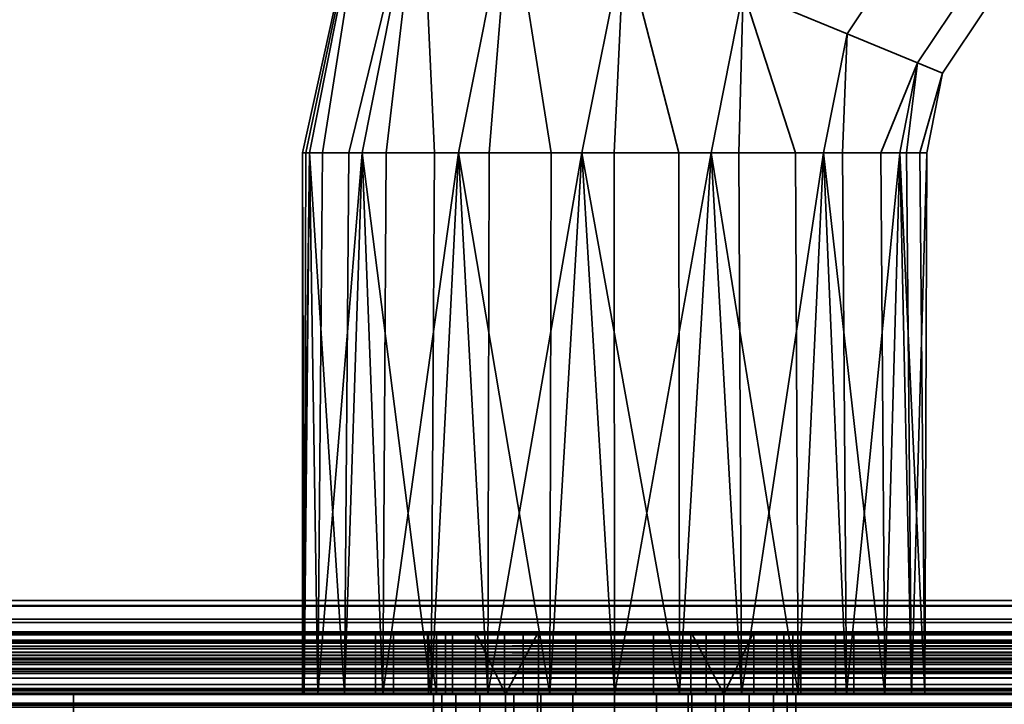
# Model space of a CAD drawing. Header units: millimetres. Extents: x -603 to 3703, y -120 to 193.
# Tile 371 of 656: x 1052 to 1100, y 13 to 45. Entities that reach past the tile are written whole.
import ezdxf

# ---------------------------------------------------------------- set-up
doc = ezdxf.new("R2010")
doc.units = ezdxf.units.MM
doc.layers.add('152', color=7, linetype='Continuous', true_color=0xffffff)

# ---------------------------------------------------------------- blocks, each defined once
blk = doc.blocks.new('UG_SURFACE_002')
at = {"layer": '152', "color": 252, "linetype": 'Continuous', "lineweight": 35}
for points in [[(2177.5, -35, 2213), (2177.5, 174.4, 2213), (822.5, 174.4, 2213), (822.5, -35, 2213)], [(972.5, -35, 2063), (972.5, 174.4, 2063), (2027.5, 174.4, 2063), (2027.5, -35, 2063)]]:
    blk.add_3dface(points, dxfattribs=at)
blk = doc.blocks.new('UG_SURFACE_085')
at = {"layer": '152', "color": 43, "linetype": 'Continuous', "lineweight": 35}
for points in [[(1069.348, 54.182, 1100.881), (1066.328, 39, 1100.881), (1066, 39, 1104)], [(1066, 39, 1104), (1069.348, 54.182, 1107.119), (1069.348, 54.182, 1100.881)], [(1066, 39, 1104), (1066.164, 39, 1105.559), (1069.348, 54.182, 1107.119)], [(1066.164, 39, 1105.559), (1066.328, 39, 1107.119), (1069.348, 54.182, 1107.119)], [(1071.692, 53.211, 1112.817), (1069.348, 54.182, 1107.119), (1066.328, 39, 1107.119), (1068.234, 39, 1111.4)], [(1066.959, 39, 1099.465), (1066.328, 39, 1100.881), (1069.348, 54.182, 1100.881)], [(1069.348, 54.182, 1100.881), (1071.692, 53.211, 1095.183), (1068.865, 39, 1095.183), (1066.959, 39, 1099.465)], [(1068.234, 39, 1111.4), (1068.865, 39, 1112.817), (1071.692, 53.211, 1112.817)], [(1071.692, 53.211, 1112.817), (1068.865, 39, 1112.817), (1072.348, 39, 1115.953)], [(1070.017, 39, 1094.146), (1068.865, 39, 1095.183), (1071.692, 53.211, 1095.183)], [(1071.692, 53.211, 1095.183), (1075.974, 51.437, 1091.01), (1073.5, 39, 1091.01), (1070.017, 39, 1094.146)], [(1072.348, 39, 1115.953), (1073.5, 39, 1116.99), (1075.974, 51.437, 1116.99), (1071.692, 53.211, 1112.817)], [(1095.42, 49.58, 1092.853), (1092.176, 44.726, 1092.853), (1087.185, 46.793, 1089.734), (1091.6, 53.4, 1089.734)], [(1091.6, 53.4, 1118.266), (1087.185, 46.793, 1118.266), (1092.176, 44.726, 1115.147), (1095.42, 49.58, 1115.147)], [(1075.974, 51.437, 1116.99), (1073.5, 39, 1116.99), (1077.957, 39, 1118.439)], [(1074.975, 39, 1090.53), (1073.5, 39, 1091.01), (1075.974, 51.437, 1091.01)], [(1075.974, 51.437, 1091.01), (1081.454, 49.167, 1089.082), (1079.432, 39, 1089.082), (1074.975, 39, 1090.53)], [(1077.957, 39, 1118.439), (1079.432, 39, 1118.918), (1081.454, 49.167, 1118.918), (1075.974, 51.437, 1116.99)], [(1098.012, 46.988, 1097.899), (1095.563, 43.323, 1097.899), (1092.176, 44.726, 1092.853), (1095.42, 49.58, 1092.853)], [(1095.42, 49.58, 1115.147), (1092.176, 44.726, 1115.147), (1095.563, 43.323, 1110.101), (1098.012, 46.988, 1110.101)], [(1081.454, 49.167, 1118.918), (1079.432, 39, 1118.918), (1084.093, 39, 1118.428)], [(1080.974, 39, 1089.244), (1079.432, 39, 1089.082), (1081.454, 49.167, 1089.082)], [(1081.454, 49.167, 1089.082), (1087.185, 46.793, 1089.734), (1085.635, 39, 1089.734), (1080.974, 39, 1089.244)], [(1084.093, 39, 1118.428), (1085.635, 39, 1118.266), (1087.185, 46.793, 1118.266), (1081.454, 49.167, 1118.918)], [(1098.929, 46.071, 1104), (1096.761, 42.827, 1104), (1095.563, 43.323, 1097.899), (1098.012, 46.988, 1097.899)], [(1098.012, 46.988, 1110.101), (1095.563, 43.323, 1110.101), (1096.761, 42.827, 1104), (1098.929, 46.071, 1104)], [(1087.185, 46.793, 1118.266), (1085.635, 39, 1118.266), (1089.694, 39, 1115.923)], [(1086.978, 39, 1090.51), (1085.635, 39, 1089.734), (1087.185, 46.793, 1089.734)], [(1087.185, 46.793, 1089.734), (1092.176, 44.726, 1092.853), (1091.037, 39, 1092.853), (1086.978, 39, 1090.51)], [(1089.694, 39, 1115.923), (1091.037, 39, 1115.147), (1092.176, 44.726, 1115.147), (1087.185, 46.793, 1118.266)], [(1095.563, 43.323, 1110.101), (1092.176, 44.726, 1115.147), (1091.037, 39, 1115.147), (1093.792, 39, 1111.356)], [(1091.949, 39, 1094.107), (1091.037, 39, 1092.853), (1092.176, 44.726, 1092.853)], [(1092.176, 44.726, 1092.853), (1095.563, 43.323, 1097.899), (1094.703, 39, 1097.899), (1091.949, 39, 1094.107)], [(1093.792, 39, 1111.356), (1094.703, 39, 1110.101), (1095.563, 43.323, 1110.101)], [(1096.761, 42.827, 1104), (1095.563, 43.323, 1110.101), (1094.703, 39, 1110.101), (1095.678, 39, 1105.517)], [(1095.026, 39, 1099.416), (1094.703, 39, 1097.899), (1095.563, 43.323, 1097.899)], [(1095.563, 43.323, 1097.899), (1096.761, 42.827, 1104), (1096, 39, 1104), (1095.026, 39, 1099.416)], [(1095.678, 39, 1105.517), (1096, 39, 1104), (1096.761, 42.827, 1104)], [(1066.082, 13, 1105.568), (1066.164, 39, 1105.559), (1066, 39, 1104)], [(1066, 13, 1104), (1066, 39, 1104), (1066.328, 39, 1100.881)], [(1066.328, 39, 1100.881), (1066.734, 13, 1099.365), (1066, 13, 1104)], [(1066, 39, 1104), (1066, 13, 1104), (1066.082, 13, 1105.568)], [(1066.328, 39, 1107.119), (1066.082, 13, 1105.568), (1068.01, 13, 1111.5)], [(1066.328, 39, 1107.119), (1066.164, 39, 1105.559), (1066.082, 13, 1105.568)], [(1068.01, 13, 1111.5), (1068.234, 39, 1111.4), (1066.328, 39, 1107.119)], [(1066.328, 39, 1100.881), (1066.959, 39, 1099.465), (1066.734, 13, 1099.365)], [(1066.734, 13, 1099.365), (1066.959, 39, 1099.465), (1068.865, 39, 1095.183)], [(1068.865, 39, 1095.183), (1069.853, 13, 1093.963), (1066.734, 13, 1099.365)], [(1068.865, 39, 1112.817), (1068.01, 13, 1111.5), (1072.183, 13, 1116.135)], [(1068.865, 39, 1112.817), (1068.234, 39, 1111.4), (1068.01, 13, 1111.5)], [(1072.183, 13, 1116.135), (1072.348, 39, 1115.953), (1068.865, 39, 1112.817)], [(1068.865, 39, 1095.183), (1070.017, 39, 1094.146), (1069.853, 13, 1093.963)], [(1069.853, 13, 1093.963), (1070.017, 39, 1094.146), (1073.5, 39, 1091.01)], [(1073.5, 39, 1091.01), (1074.899, 13, 1090.297), (1069.853, 13, 1093.963)], [(1073.5, 39, 1116.99), (1072.183, 13, 1116.135), (1077.881, 13, 1118.672)], [(1073.5, 39, 1116.99), (1072.348, 39, 1115.953), (1072.183, 13, 1116.135)], [(1077.881, 13, 1118.672), (1077.957, 39, 1118.439), (1073.5, 39, 1116.99)], [(1073.5, 39, 1091.01), (1074.975, 39, 1090.53), (1074.899, 13, 1090.297)], [(1074.899, 13, 1090.297), (1074.975, 39, 1090.53), (1079.432, 39, 1089.082)], [(1079.432, 39, 1089.082), (1081, 13, 1089), (1074.899, 13, 1090.297)], [(1079.432, 39, 1118.918), (1077.881, 13, 1118.672), (1084.119, 13, 1118.672)], [(1079.432, 39, 1118.918), (1077.957, 39, 1118.439), (1077.881, 13, 1118.672)], [(1084.119, 13, 1118.672), (1084.093, 39, 1118.428), (1079.432, 39, 1118.918)], [(1079.432, 39, 1089.082), (1080.974, 39, 1089.244), (1081, 13, 1089)], [(1081, 13, 1089), (1080.974, 39, 1089.244), (1085.635, 39, 1089.734)], [(1085.635, 39, 1089.734), (1087.101, 13, 1090.297), (1081, 13, 1089)], [(1085.635, 39, 1118.266), (1084.093, 39, 1118.428), (1084.119, 13, 1118.672)], [(1085.635, 39, 1118.266), (1084.119, 13, 1118.672), (1089.817, 13, 1116.135)], [(1089.817, 13, 1116.135), (1089.694, 39, 1115.923), (1085.635, 39, 1118.266)], [(1085.635, 39, 1089.734), (1086.978, 39, 1090.51), (1087.101, 13, 1090.297)], [(1087.101, 13, 1090.297), (1086.978, 39, 1090.51), (1091.037, 39, 1092.853)], [(1091.037, 39, 1092.853), (1092.147, 13, 1093.963), (1087.101, 13, 1090.297)], [(1091.037, 39, 1115.147), (1089.694, 39, 1115.923), (1089.817, 13, 1116.135)], [(1091.037, 39, 1115.147), (1089.817, 13, 1116.135), (1093.99, 13, 1111.5)], [(1093.99, 13, 1111.5), (1093.792, 39, 1111.356), (1091.037, 39, 1115.147)], [(1091.037, 39, 1092.853), (1091.949, 39, 1094.107), (1092.147, 13, 1093.963)], [(1092.147, 13, 1093.963), (1091.949, 39, 1094.107), (1094.703, 39, 1097.899)], [(1094.703, 39, 1097.899), (1095.266, 13, 1099.365), (1092.147, 13, 1093.963)], [(1094.703, 39, 1110.101), (1093.792, 39, 1111.356), (1093.99, 13, 1111.5)], [(1094.703, 39, 1110.101), (1093.99, 13, 1111.5), (1095.918, 13, 1105.568)], [(1095.918, 13, 1105.568), (1095.678, 39, 1105.517), (1094.703, 39, 1110.101)], [(1094.703, 39, 1097.899), (1095.026, 39, 1099.416), (1095.266, 13, 1099.365)], [(1095.266, 13, 1099.365), (1095.026, 39, 1099.416), (1096, 39, 1104)], [(1096, 39, 1104), (1095.918, 13, 1105.568), (1095.266, 13, 1099.365)], [(1096, 39, 1104), (1095.678, 39, 1105.517), (1095.918, 13, 1105.568)], [(1069.5, 13, 993.5), (1069.5, 16, 993.5), (1070.375, 16, 989.099), (1070.375, 13, 989.099)], [(1069.5, 13, 1014.5), (1069.5, 16, 1014.5), (1069.5, 16, 993.5), (1069.5, 13, 993.5)], [(1070.375, 13, 1018.901), (1070.375, 16, 1018.901), (1069.5, 16, 1014.5), (1069.5, 13, 1014.5)], [(1069.5, 16, 1014.5), (1072.049, 16, 1012.941), (1072, 16, 1012)], [(1069.5, 16, 1014.5), (1070.375, 16, 1018.901), (1073.206, 16, 1016.5), (1072.049, 16, 1012.941)], [(1070.375, 16, 989.099), (1069.5, 16, 993.5), (1074.312, 16, 1005.978), (1077.339, 16, 1003.778)], [(1072, 16, 1012), (1072.441, 16, 1009.219), (1069.5, 16, 993.5), (1069.5, 16, 1014.5)], [(1072.441, 16, 1009.219), (1074.312, 16, 1005.978), (1069.5, 16, 993.5)], [(1070.375, 13, 989.099), (1070.375, 16, 989.099), (1072.868, 16, 985.368), (1072.868, 13, 985.368)], [(1072.868, 13, 1022.632), (1072.868, 16, 1022.632), (1070.375, 16, 1018.901), (1070.375, 13, 1018.901)], [(1072.868, 16, 985.368), (1070.375, 16, 989.099), (1077.339, 16, 1003.778), (1081, 16, 1003)], [(1075.71, 16, 1019.281), (1073.206, 16, 1016.5), (1070.375, 16, 1018.901), (1072.868, 16, 1022.632)], [(1072.441, 13, 1009.219), (1072.441, 16, 1009.219), (1072, 16, 1012)], [(1072, 16, 1012), (1072.049, 13, 1012.941), (1072.441, 13, 1009.219)], [(1072, 16, 1012), (1072.049, 16, 1012.941), (1072.049, 13, 1012.941)], [(1072.049, 13, 1012.941), (1072.049, 16, 1012.941), (1073.206, 16, 1016.5), (1073.206, 13, 1016.5)], [(1074.312, 13, 1005.978), (1074.312, 16, 1005.978), (1072.441, 16, 1009.219), (1072.441, 13, 1009.219)], [(1072.868, 13, 985.368), (1072.868, 16, 985.368), (1076.599, 16, 982.875), (1076.599, 13, 982.875)], [(1076.599, 13, 1025.125), (1076.599, 16, 1025.125), (1072.868, 16, 1022.632), (1072.868, 13, 1022.632)], [(1081, 16, 1003), (1076.599, 16, 982.875), (1072.868, 16, 985.368)], [(1079.129, 16, 1020.803), (1075.71, 16, 1019.281), (1072.868, 16, 1022.632), (1076.599, 16, 1025.125)], [(1073.206, 13, 1016.5), (1073.206, 16, 1016.5), (1075.71, 16, 1019.281), (1075.71, 13, 1019.281)], [(1074.312, 16, 1005.978), (1074.312, 13, 1005.978), (1075.75, 13, 1004.69)], [(1075.75, 13, 1004.69), (1077.339, 16, 1003.778), (1074.312, 16, 1005.978)], [(1075.71, 13, 1019.281), (1075.71, 16, 1019.281), (1079.129, 16, 1020.803), (1079.129, 13, 1020.803)], [(1075.75, 13, 1004.69), (1077.339, 13, 1003.778), (1077.339, 16, 1003.778)], [(1076.599, 13, 982.875), (1076.599, 16, 982.875), (1081, 16, 982), (1081, 13, 982)], [(1081, 13, 1026), (1081, 16, 1026), (1076.599, 16, 1025.125), (1076.599, 13, 1025.125)], [(1081, 16, 1003), (1081, 16, 982), (1076.599, 16, 982.875)], [(1082.871, 16, 1020.803), (1079.129, 16, 1020.803), (1076.599, 16, 1025.125), (1081, 16, 1026)], [(1081, 13, 1003), (1081, 16, 1003), (1077.339, 16, 1003.778), (1077.339, 13, 1003.778)], [(1079.129, 13, 1020.803), (1079.129, 16, 1020.803), (1082.871, 16, 1020.803), (1082.871, 13, 1020.803)], [(1081, 13, 982), (1081, 16, 982), (1085.401, 16, 982.875), (1085.401, 13, 982.875)], [(1085.401, 13, 1025.125), (1085.401, 16, 1025.125), (1081, 16, 1026), (1081, 13, 1026)], [(1081, 16, 1003), (1084.661, 16, 1003.778), (1091.625, 16, 989.099), (1089.132, 16, 985.368)], [(1089.132, 16, 985.368), (1085.401, 16, 982.875), (1081, 16, 982), (1081, 16, 1003)], [(1081, 16, 1026), (1085.401, 16, 1025.125), (1082.871, 16, 1020.803)], [(1084.661, 13, 1003.778), (1084.661, 16, 1003.778), (1081, 16, 1003), (1081, 13, 1003)], [(1086.29, 16, 1019.281), (1082.871, 16, 1020.803), (1085.401, 16, 1025.125), (1089.132, 16, 1022.632)], [(1082.871, 13, 1020.803), (1082.871, 16, 1020.803), (1086.29, 16, 1019.281), (1086.29, 13, 1019.281)], [(1084.661, 16, 1003.778), (1087.688, 16, 1005.978), (1092.5, 16, 993.5), (1091.625, 16, 989.099)], [(1087.688, 16, 1005.978), (1084.661, 16, 1003.778), (1086.25, 13, 1004.69)], [(1084.661, 16, 1003.778), (1084.661, 13, 1003.778), (1086.25, 13, 1004.69)], [(1085.401, 13, 982.875), (1085.401, 16, 982.875), (1089.132, 16, 985.368), (1089.132, 13, 985.368)], [(1089.132, 13, 1022.632), (1089.132, 16, 1022.632), (1085.401, 16, 1025.125), (1085.401, 13, 1025.125)], [(1086.25, 13, 1004.69), (1087.688, 13, 1005.978), (1087.688, 16, 1005.978)], [(1089.132, 16, 1022.632), (1091.625, 16, 1018.901), (1088.794, 16, 1016.5), (1086.29, 16, 1019.281)], [(1086.29, 13, 1019.281), (1086.29, 16, 1019.281), (1088.794, 16, 1016.5), (1088.794, 13, 1016.5)], [(1092.5, 16, 993.5), (1087.688, 16, 1005.978), (1089.56, 16, 1009.219)], [(1089.56, 13, 1009.219), (1089.56, 16, 1009.219), (1087.688, 16, 1005.978), (1087.688, 13, 1005.978)], [(1089.951, 16, 1012.941), (1088.794, 16, 1016.5), (1091.625, 16, 1018.901), (1092.5, 16, 1014.5)], [(1088.794, 13, 1016.5), (1088.794, 16, 1016.5), (1089.951, 16, 1012.941), (1089.951, 13, 1012.941)], [(1089.132, 13, 985.368), (1089.132, 16, 985.368), (1091.625, 16, 989.099), (1091.625, 13, 989.099)], [(1091.625, 13, 1018.901), (1091.625, 16, 1018.901), (1089.132, 16, 1022.632), (1089.132, 13, 1022.632)], [(1089.56, 16, 1009.219), (1089.951, 16, 1012.941), (1092.5, 16, 1014.5), (1092.5, 16, 993.5)], [(1089.951, 13, 1012.941), (1089.951, 16, 1012.941), (1089.56, 16, 1009.219), (1089.56, 13, 1009.219)], [(1091.625, 13, 989.099), (1091.625, 16, 989.099), (1092.5, 16, 993.5), (1092.5, 13, 993.5)], [(1092.5, 13, 1014.5), (1092.5, 16, 1014.5), (1091.625, 16, 1018.901), (1091.625, 13, 1018.901)], [(1092.5, 13, 993.5), (1092.5, 16, 993.5), (1092.5, 16, 1014.5), (1092.5, 13, 1014.5)], [(1055, 0, 951.5), (1055, 13, 951.5), (1081, 13, 948), (1081, 0, 948)], [(1055, 0, 1186.5), (1055, 13, 1186.5), (1055, 13, 951.5), (1055, 0, 951.5)], [(1081, 0, 1190), (1081, 13, 1190), (1055, 13, 1186.5), (1055, 0, 1186.5)], [(1055, 13, 1186.5), (1070.375, 13, 1018.901), (1069.5, 13, 1014.5)], [(1069.5, 13, 1014.5), (1069.5, 13, 993.5), (1055, 13, 951.5), (1055, 13, 1186.5)], [(1081, 13, 948), (1055, 13, 951.5), (1076.599, 13, 982.875), (1081, 13, 982)], [(1055, 13, 1186.5), (1072.868, 13, 1022.632), (1070.375, 13, 1018.901)], [(1055, 13, 1186.5), (1066.082, 13, 1105.568), (1066, 13, 1104)], [(1055, 13, 951.5), (1072.868, 13, 985.368), (1076.599, 13, 982.875)], [(1069.5, 13, 993.5), (1070.375, 13, 989.099), (1055, 13, 951.5)], [(1066, 13, 1104), (1072.868, 13, 1022.632), (1055, 13, 1186.5)], [(1070.375, 13, 989.099), (1072.868, 13, 985.368), (1055, 13, 951.5)], [(1055, 13, 1186.5), (1068.01, 13, 1111.5), (1066.082, 13, 1105.568)], [(1055, 13, 1186.5), (1077.881, 13, 1118.672), (1072.183, 13, 1116.135)], [(1084.119, 13, 1118.672), (1077.881, 13, 1118.672), (1055, 13, 1186.5), (1081, 13, 1190)], [(1072.183, 13, 1116.135), (1068.01, 13, 1111.5), (1055, 13, 1186.5)], [(1066, 13, 1104), (1076.599, 13, 1025.125), (1072.868, 13, 1022.632)], [(1076.599, 13, 1025.125), (1066, 13, 1104), (1066.734, 13, 1099.365)], [(1066.734, 13, 1099.365), (1081, 13, 1026), (1076.599, 13, 1025.125)], [(1085.401, 13, 1025.125), (1081, 13, 1026), (1066.734, 13, 1099.365), (1069.853, 13, 1093.963)], [(1091.625, 13, 1018.901), (1069.853, 13, 1093.963), (1074.899, 13, 1090.297)], [(1069.853, 13, 1093.963), (1089.132, 13, 1022.632), (1085.401, 13, 1025.125)], [(1069.853, 13, 1093.963), (1091.625, 13, 1018.901), (1089.132, 13, 1022.632)], [(1072.049, 13, 1012.941), (1073.206, 13, 1016.5), (1072.699, 13, 1014.767)], [(1072.441, 13, 1009.219), (1072.049, 13, 1012.941), (1072.289, 13, 1011.173)], [(1072.699, 13, 1014.767), (1072.289, 13, 1011.173), (1072.049, 13, 1012.941)], [(1072.289, 0, 1011.173), (1072.289, 13, 1011.173), (1072.699, 13, 1014.767), (1072.699, 0, 1014.767)], [(1073.367, 0, 1007.721), (1073.367, 13, 1007.721), (1072.289, 13, 1011.173), (1072.289, 0, 1011.173)], [(1072.289, 13, 1011.173), (1073.367, 13, 1007.721), (1072.441, 13, 1009.219)], [(1074.312, 13, 1005.978), (1072.441, 13, 1009.219), (1073.367, 13, 1007.721)], [(1072.699, 0, 1014.767), (1072.699, 13, 1014.767), (1074.527, 13, 1017.888), (1074.527, 0, 1017.888)], [(1074.527, 13, 1017.888), (1072.699, 13, 1014.767), (1073.206, 13, 1016.5)], [(1073.206, 13, 1016.5), (1075.71, 13, 1019.281), (1074.527, 13, 1017.888)], [(1075.75, 0, 1005), (1075.75, 13, 1005), (1073.367, 13, 1007.721), (1073.367, 0, 1007.721)], [(1073.367, 13, 1007.721), (1075.75, 13, 1005), (1075.75, 13, 1004.69), (1074.312, 13, 1005.978)], [(1074.527, 0, 1017.888), (1074.527, 13, 1017.888), (1077.461, 13, 1020.002), (1077.461, 0, 1020.002)], [(1077.461, 13, 1020.002), (1074.527, 13, 1017.888), (1075.71, 13, 1019.281)], [(1091.625, 13, 1018.901), (1074.899, 13, 1090.297), (1081, 13, 1089)], [(1075.71, 13, 1019.281), (1079.129, 13, 1020.803), (1077.461, 13, 1020.002)], [(1075.75, 13, 992.5), (1076.15, 13, 990.491), (1077.288, 13, 988.788)], [(1081, 13, 987.25), (1081, 13, 1003), (1077.339, 13, 1003.778), (1075.75, 13, 992.5)], [(1077.288, 13, 988.788), (1078.991, 13, 987.65), (1081, 13, 987.25), (1075.75, 13, 992.5)], [(1077.339, 13, 1003.778), (1075.75, 13, 1004.69), (1075.75, 13, 992.5)], [(1076.15, 0, 990.491), (1076.15, 13, 990.491), (1075.75, 13, 992.5), (1075.75, 0, 992.5)], [(1075.75, 0, 1005), (1075.75, 0, 992.5), (1075.75, 13, 992.5), (1075.75, 13, 1004.69)], [(1075.75, 13, 1004.69), (1075.75, 13, 1005), (1075.75, 0, 1005)], [(1077.288, 0, 988.788), (1077.288, 13, 988.788), (1076.15, 13, 990.491), (1076.15, 0, 990.491)], [(1078.991, 0, 987.65), (1078.991, 13, 987.65), (1077.288, 13, 988.788), (1077.288, 0, 988.788)], [(1077.461, 0, 1020.002), (1077.461, 13, 1020.002), (1081, 13, 1020.75), (1081, 0, 1020.75)], [(1079.129, 13, 1020.803), (1081, 13, 1020.75), (1077.461, 13, 1020.002)], [(1081, 0, 987.25), (1081, 13, 987.25), (1078.991, 13, 987.65), (1078.991, 0, 987.65)], [(1081, 13, 1020.75), (1079.129, 13, 1020.803), (1082.871, 13, 1020.803)], [(1081, 0, 948), (1081, 13, 948), (1107, 13, 951.5), (1107, 0, 951.5)], [(1107, 0, 1186.5), (1107, 13, 1186.5), (1081, 13, 1190), (1081, 0, 1190)], [(1081, 13, 982), (1085.401, 13, 982.875), (1107, 13, 951.5), (1081, 13, 948)], [(1081, 13, 1089), (1092.5, 13, 1014.5), (1091.625, 13, 1018.901)], [(1092.5, 13, 1014.5), (1081, 13, 1089), (1087.101, 13, 1090.297), (1107, 13, 951.5)], [(1081, 13, 1190), (1107, 13, 1186.5), (1084.119, 13, 1118.672)], [(1086.25, 13, 992.5), (1081, 13, 987.25), (1083.009, 13, 987.65), (1084.712, 13, 988.788)], [(1086.25, 13, 992.5), (1084.661, 13, 1003.778), (1081, 13, 1003), (1081, 13, 987.25)], [(1083.009, 0, 987.65), (1083.009, 13, 987.65), (1081, 13, 987.25), (1081, 0, 987.25)], [(1081, 0, 1020.75), (1081, 13, 1020.75), (1084.539, 13, 1020.002), (1084.539, 0, 1020.002)], [(1082.871, 13, 1020.803), (1084.539, 13, 1020.002), (1081, 13, 1020.75)], [(1084.539, 13, 1020.002), (1082.871, 13, 1020.803), (1086.29, 13, 1019.281)], [(1084.712, 0, 988.788), (1084.712, 13, 988.788), (1083.009, 13, 987.65), (1083.009, 0, 987.65)], [(1089.817, 13, 1116.135), (1084.119, 13, 1118.672), (1107, 13, 1186.5)], [(1084.539, 0, 1020.002), (1084.539, 13, 1020.002), (1087.473, 13, 1017.888), (1087.473, 0, 1017.888)], [(1086.29, 13, 1019.281), (1087.473, 13, 1017.888), (1084.539, 13, 1020.002)], [(1086.25, 13, 992.5), (1086.25, 13, 1004.69), (1084.661, 13, 1003.778)], [(1084.712, 13, 988.788), (1085.85, 13, 990.491), (1086.25, 13, 992.5)], [(1085.85, 0, 990.491), (1085.85, 13, 990.491), (1084.712, 13, 988.788), (1084.712, 0, 988.788)], [(1107, 13, 951.5), (1085.401, 13, 982.875), (1089.132, 13, 985.368)], [(1086.25, 0, 992.5), (1086.25, 13, 992.5), (1085.85, 13, 990.491), (1085.85, 0, 990.491)], [(1086.25, 0, 1005), (1086.25, 13, 1005), (1086.25, 13, 1004.69)], [(1086.25, 13, 1004.69), (1086.25, 13, 992.5), (1086.25, 0, 992.5), (1086.25, 0, 1005)], [(1088.632, 0, 1007.721), (1088.632, 13, 1007.721), (1086.25, 13, 1005), (1086.25, 0, 1005)], [(1087.688, 13, 1005.978), (1086.25, 13, 1004.69), (1086.25, 13, 1005), (1088.632, 13, 1007.721)], [(1087.473, 13, 1017.888), (1086.29, 13, 1019.281), (1088.794, 13, 1016.5)], [(1087.101, 13, 1090.297), (1092.147, 13, 1093.963), (1107, 13, 951.5)], [(1087.473, 0, 1017.888), (1087.473, 13, 1017.888), (1089.301, 13, 1014.767), (1089.301, 0, 1014.767)], [(1088.794, 13, 1016.5), (1089.301, 13, 1014.767), (1087.473, 13, 1017.888)], [(1088.632, 13, 1007.721), (1089.56, 13, 1009.219), (1087.688, 13, 1005.978)], [(1089.711, 0, 1011.173), (1089.711, 13, 1011.173), (1088.632, 13, 1007.721), (1088.632, 0, 1007.721)], [(1089.56, 13, 1009.219), (1088.632, 13, 1007.721), (1089.711, 13, 1011.173)], [(1089.301, 13, 1014.767), (1088.794, 13, 1016.5), (1089.951, 13, 1012.941)], [(1107, 13, 951.5), (1089.132, 13, 985.368), (1091.625, 13, 989.099)], [(1089.301, 0, 1014.767), (1089.301, 13, 1014.767), (1089.711, 13, 1011.173), (1089.711, 0, 1011.173)], [(1089.951, 13, 1012.941), (1089.711, 13, 1011.173), (1089.301, 13, 1014.767)], [(1089.711, 13, 1011.173), (1089.951, 13, 1012.941), (1089.56, 13, 1009.219)], [(1107, 13, 1186.5), (1093.99, 13, 1111.5), (1089.817, 13, 1116.135)], [(1107, 13, 951.5), (1091.625, 13, 989.099), (1092.5, 13, 993.5)], [(1107, 13, 951.5), (1092.147, 13, 1093.963), (1095.266, 13, 1099.365)], [(1107, 13, 951.5), (1092.5, 13, 993.5), (1092.5, 13, 1014.5)], [(1095.918, 13, 1105.568), (1093.99, 13, 1111.5), (1107, 13, 1186.5)], [(1107, 13, 1186.5), (1107, 13, 951.5), (1095.266, 13, 1099.365), (1095.918, 13, 1105.568)]]:
    blk.add_3dface(points, dxfattribs=at)
blk = doc.blocks.new('UG_SURFACE_089')
at = {"layer": '152', "color": 252, "linetype": 'Continuous', "lineweight": 35}
for points in [[(1026, 7.25, 2007.5), (1974, 7.25, 2007.5), (1974, 46.92, 2007.5), (1026, 46.92, 2007.5)], [(1027.5, 7.25, 2006), (1027.5, 46.92, 2006), (1972.5, 46.92, 2006), (1972.5, 7.25, 2006)], [(1987.099, 17.266, 2020.599), (1012.901, 17.266, 2020.599), (1011.902, 16.598, 2021.598), (1988.098, 16.598, 2021.598)], [(1985.92, 17.5, 2019.42), (1014.08, 17.5, 2019.42), (1012.901, 17.266, 2020.599), (1987.099, 17.266, 2020.599)], [(1014.08, 17.5, 2019.42), (1985.92, 17.5, 2019.42), (1977.61, 17.5, 2011.11), (1022.39, 17.5, 2011.11)], [(1976.333, 17.223, 2009.833), (1023.667, 17.223, 2009.833), (1022.39, 17.5, 2011.11), (1977.61, 17.5, 2011.11)], [(1975.285, 16.441, 2008.785), (1024.715, 16.441, 2008.785), (1023.667, 17.223, 2009.833), (1976.333, 17.223, 2009.833)], [(1988.098, 16.598, 2021.598), (1011.902, 16.598, 2021.598), (1011.234, 15.599, 2022.265), (1988.766, 15.599, 2022.265)], [(1025.09, 15.901, 2008.41), (1024.715, 16.441, 2008.785), (1975.285, 16.441, 2008.785)], [(1025.09, 15.901, 2008.41), (1975.285, 16.441, 2008.785), (1974.91, 15.901, 2008.41)], [(1987.037, 15.537, 2020.537), (1012.963, 15.537, 2020.537), (1013.475, 15.88, 2020.025), (1986.525, 15.88, 2020.025)], [(1986.525, 15.88, 2020.025), (1013.475, 15.88, 2020.025), (1014.08, 16, 2019.42), (1985.92, 16, 2019.42)], [(1014.08, 16, 2019.42), (1022.39, 16, 2011.11), (1977.61, 16, 2011.11), (1985.92, 16, 2019.42)], [(1977.61, 16, 2011.11), (1022.39, 16, 2011.11), (1023.045, 15.858, 2010.455), (1976.955, 15.858, 2010.455)], [(1976.955, 15.858, 2010.455), (1023.045, 15.858, 2010.455), (1023.582, 15.457, 2009.917), (1976.418, 15.457, 2009.917)], [(1974.91, 15.901, 2008.41), (1025.343, 15.295, 2008.157), (1025.09, 15.901, 2008.41)], [(1974.91, 15.901, 2008.41), (1974.657, 15.295, 2008.157), (1025.343, 15.295, 2008.157)], [(1988.941, 15.021, 2022.441), (1988.766, 15.599, 2022.265), (1011.234, 15.599, 2022.265), (1011.059, 15.021, 2022.441)], [(1987.38, 15.025, 2020.88), (1012.62, 15.025, 2020.88), (1012.963, 15.537, 2020.537), (1987.037, 15.537, 2020.537)], [(1976.225, 15.18, 2009.725), (1023.582, 15.457, 2009.917), (1023.775, 15.18, 2009.725)], [(1976.225, 15.18, 2009.725), (1976.418, 15.457, 2009.917), (1023.582, 15.457, 2009.917)], [(1023.775, 15.18, 2009.725), (1976.095, 14.869, 2009.595), (1976.225, 15.18, 2009.725)], [(1023.775, 15.18, 2009.725), (1023.905, 14.869, 2009.595), (1976.095, 14.869, 2009.595)], [(1025.462, 14.648, 2008.039), (1025.343, 15.295, 2008.157), (1974.657, 15.295, 2008.157)], [(1025.462, 14.648, 2008.039), (1974.657, 15.295, 2008.157), (1974.538, 14.648, 2008.039)], [(1011.059, 15.021, 2022.441), (1011, 14.42, 2022.5), (1989, 14.42, 2022.5)], [(1011.059, 15.021, 2022.441), (1989, 14.42, 2022.5), (1988.941, 15.021, 2022.441)], [(1987.5, 14.42, 2021), (1012.5, 14.42, 2021), (1012.53, 14.728, 2020.97)], [(1012.53, 14.728, 2020.97), (1012.62, 15.025, 2020.88), (1987.38, 15.025, 2020.88), (1987.47, 14.728, 2020.97)], [(1987.47, 14.728, 2020.97), (1987.5, 14.42, 2021), (1012.53, 14.728, 2020.97)], [(1976.034, 14.537, 2009.534), (1023.905, 14.869, 2009.595), (1023.966, 14.537, 2009.534)], [(1976.034, 14.537, 2009.534), (1976.095, 14.869, 2009.595), (1023.905, 14.869, 2009.595)], [(1011, -46.92, 2022.5), (1989, -46.92, 2022.5), (1989, 14.42, 2022.5), (1011, 14.42, 2022.5)], [(1012.5, -46.92, 2021), (1012.5, 14.42, 2021), (1987.5, 14.42, 2021), (1987.5, -46.92, 2021)], [(1023.955, 14.2, 2009.545), (1023.022, 7.563, 2010.478), (1976.978, 7.563, 2010.478), (1976.045, 14.2, 2009.545)], [(1023.966, 14.537, 2009.534), (1023.955, 14.2, 2009.545), (1976.045, 14.2, 2009.545)], [(1023.966, 14.537, 2009.534), (1976.045, 14.2, 2009.545), (1976.034, 14.537, 2009.534)], [(1974.538, 14.648, 2008.039), (1025.44, 13.991, 2008.06), (1025.462, 14.648, 2008.039)], [(1974.538, 14.648, 2008.039), (1974.56, 13.991, 2008.06), (1025.44, 13.991, 2008.06)], [(1025.44, 13.991, 2008.06), (1974.56, 13.991, 2008.06), (1975.493, 7.354, 2008.993), (1024.507, 7.354, 2008.993)]]:
    blk.add_3dface(points, dxfattribs=at)
blk = doc.blocks.new('UG_SURFACE_144')
at = {"layer": '152', "color": 7, "linetype": 'Continuous', "lineweight": 35}
for points in [[(1016.321, 13.758, 2017.179), (1983.696, 13.867, 2017.196), (1981.719, 14.236, 2015.219)], [(1018.281, 14.236, 2015.219), (1016.321, 13.758, 2017.179), (1981.719, 14.236, 2015.219)], [(1981.719, 14.236, 2015.219), (1981.212, 14.098, 2014.712), (1018.788, 14.098, 2014.712), (1018.281, 14.236, 2015.219)], [(1013.848, 13.155, 2019.652), (1985.35, 13.558, 2018.85), (1983.696, 13.867, 2017.196)], [(1983.696, 13.867, 2017.196), (1016.321, 13.758, 2017.179), (1013.848, 13.155, 2019.652)], [(1018.788, 14.098, 2014.712), (1981.212, 14.098, 2014.712), (1978.863, 13.457, 2012.363), (1021.137, 13.457, 2012.363)], [(1013.848, 13.155, 2019.652), (1986.152, 13.155, 2019.652), (1985.35, 13.558, 2018.85)], [(1982.936, 13.048, 2016.436), (1017.064, 13.045, 2016.436), (1017.999, 13.256, 2015.501)], [(1017.999, 13.256, 2015.501), (1019.196, 12.978, 2014.304), (1980.788, 13.119, 2014.288)], [(1980.788, 13.119, 2014.288), (1982.022, 13.256, 2015.522), (1017.999, 13.256, 2015.501)], [(1982.022, 13.256, 2015.522), (1982.936, 13.048, 2016.436), (1017.999, 13.256, 2015.501)], [(1021.137, 13.457, 2012.363), (1978.863, 13.457, 2012.363), (1978.163, 13.267, 2011.663), (1021.837, 13.267, 2011.663)], [(1978.163, 13.267, 2011.663), (1976.15, 12.051, 2009.65), (1023.85, 12.051, 2009.65), (1021.837, 13.267, 2011.663)], [(1987.944, 12.088, 2021.445), (1986.152, 13.155, 2019.652), (1013.848, 13.155, 2019.652), (1012.056, 12.088, 2021.445)], [(1985.095, 12.557, 2018.595), (1014.905, 12.557, 2018.595), (1017.064, 13.045, 2016.436)], [(1017.064, 13.045, 2016.436), (1982.936, 13.048, 2016.436), (1985.095, 12.557, 2018.595)], [(1980.477, 13.084, 2013.977), (1980.788, 13.119, 2014.288), (1019.196, 12.978, 2014.304)], [(1980.477, 13.084, 2013.977), (1019.196, 12.978, 2014.304), (1021.068, 12.543, 2012.432)], [(1021.068, 12.543, 2012.432), (1978.932, 12.543, 2012.432), (1980.477, 13.084, 2013.977)], [(1014.79, 12.475, 2018.71), (1014.905, 12.557, 2018.595), (1985.095, 12.557, 2018.595)], [(1985.095, 12.557, 2018.595), (1985.213, 12.484, 2018.713), (1014.79, 12.475, 2018.71)], [(1021.269, 12.377, 2012.231), (1978.731, 12.377, 2012.231), (1978.932, 12.543, 2012.432), (1021.068, 12.543, 2012.432)]]:
    blk.add_3dface(points, dxfattribs=at)

msp = doc.modelspace()

# ---------------------------------------------------------------- linework, layer by layer
at = {"layer": '152', "color": 252, "linetype": 'Continuous', "lineweight": -3, "true_color": 0x939598}
for p, q in [((1985.92, 17.5, 2019.42), (1014.08, 17.5, 2019.42)), ((1977.61, 17.5, 2011.11), (1022.39, 17.5, 2011.11)), ((1985.92, 16, 2019.42), (1014.08, 16, 2019.42)), ((1977.61, 16, 2011.11), (1022.39, 16, 2011.11)), ((1069.5, 13, 993.5), (1069.5, 16, 993.5)), ((1069.5, 16, 1014.5), (1069.5, 16, 993.5)), ((1069.5, 13, 1014.5), (1069.5, 16, 1014.5)), ((1092.5, 13, 993.5), (1092.5, 16, 993.5)), ((1092.5, 13, 1014.5), (1092.5, 16, 1014.5)), ((1092.5, 16, 993.5), (1092.5, 16, 1014.5)), ((1989, 14.42, 2022.5), (1011, 14.42, 2022.5)), ((1987.5, 14.42, 2021), (1012.5, 14.42, 2021)), ((1976.045, 14.2, 2009.545), (1023.955, 14.2, 2009.545)), ((1974.56, 13.991, 2008.06), (1025.44, 13.991, 2008.06)), ((1978.163, 13.267, 2011.663), (1021.837, 13.267, 2011.663)), ((1986.152, 13.155, 2019.652), (1013.848, 13.155, 2019.652)), ((1055, 13, 951.5), (1055, 0, 951.5)), ((1055, 13, 951.5), (1055, 13, 1186.5)), ((1055, 13, 1186.5), (1055, 0, 1186.5)), ((1069.5, 13, 1014.5), (1069.5, 13, 993.5)), ((1075.75, 13, 1004.69), (1075.75, 13, 1005)), ((1075.75, 0, 992.5), (1075.75, 13, 992.5)), ((1075.75, 0, 1005), (1075.75, 13, 1005)), ((1075.75, 13, 992.5), (1075.75, 13, 1004.69)), ((1086.25, 13, 1005), (1086.25, 13, 1004.69)), ((1086.25, 0, 1005), (1086.25, 13, 1005)), ((1086.25, 0, 992.5), (1086.25, 13, 992.5)), ((1086.25, 13, 1004.69), (1086.25, 13, 992.5)), ((1092.5, 13, 993.5), (1092.5, 13, 1014.5)), ((1014.905, 12.557, 2018.595), (1985.095, 12.557, 2018.595)), ((1021.068, 12.543, 2012.432), (1978.932, 12.543, 2012.432))]:
    msp.add_line(p, q, dxfattribs=at)
at = {"layer": '152', "color": 252, "linetype": 'Continuous', "lineweight": -3, "true_color": 0x939598, "extrusion": (0, 1, 0)}
for centre, radius in [((-1081, 1104, 39), 15), ((-1081, 1012, 16), 9)]:
    msp.add_circle(centre, radius, dxfattribs=at)
at = {"layer": '152', "color": 252, "linetype": 'Continuous', "lineweight": -3, "true_color": 0x939598, "extrusion": (0, -1, 0)}
msp.add_circle((1081, 1104, -13), 15, dxfattribs=at)
for centre, start, end in [((1081, 1014.5, -16), 360, 180), ((1081, 993.5, -16), 180, 0), ((1081, 993.5, -13), 180, 0), ((1081, 1014.5, -13), 360, 180)]:
    msp.add_arc(centre, 11.5, start, end, dxfattribs=at)
at = {"layer": '152', "color": 252, "linetype": 'Continuous', "lineweight": -3, "true_color": 0x939598, "extrusion": (0, 1, 0)}
for centre, radius, start, end in [((-1081, 1091.679, 13), 98.321, 74.66639, 105.33361), ((-1081, 1046.321, 13), 98.321, 254.66639, 285.33361), ((-1081, 1012, 13), 9, 305.6853, 234.3147), ((-1081, 1012, 13), 8.75, 306.8699, 233.1301), ((-1081, 1012, 13), 9, 234.3147, 305.6853), ((-1081, 992.5, 13), 5.25, 180, 0)]:
    msp.add_arc(centre, radius, start, end, dxfattribs=at)

# ---------------------------------------------------------------- block references
at = {"layer": '152', "color": 252, "linetype": 'Continuous', "lineweight": -3, "true_color": 0x939598}
for name in ['UG_SURFACE_002', 'UG_SURFACE_089', 'UG_SURFACE_085', 'UG_SURFACE_144']:
    msp.add_blockref(name, (0, 0), dxfattribs=at)

doc.saveas('drawing.dxf')
